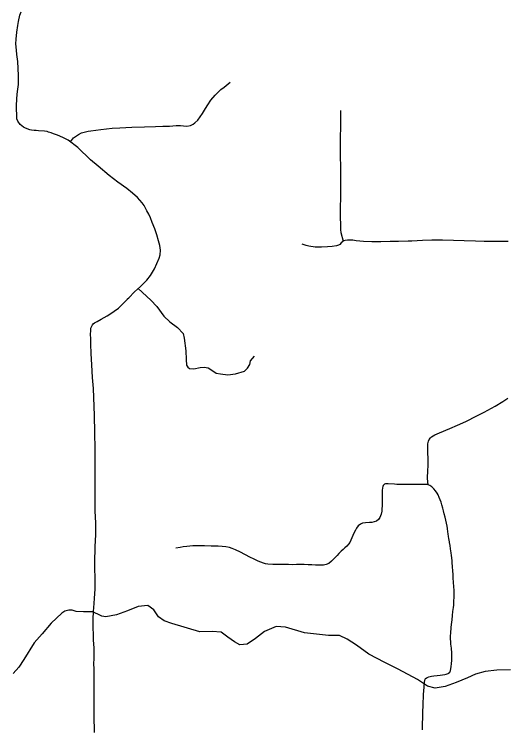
# Model space of a CAD drawing. Extents: x -19 to 366, y -4 to 359.
# Drawn here: x 139.407 to 140.167, y 194.893 to 195.99 of the extents above; entities that cross this region are included whole.
import ezdxf

# ---------------------------------------------------------------- set-up
doc = ezdxf.new("R2010")
doc.units = 0
for name, color, linetype in [('R_ROW', 7, 'Continuous'), ('R_ROW Annot', 7, 'Continuous'), ('R_Temp Easement', 7, 'Continuous'), ('Sheet Fence', 7, 'Continuous')]:
    doc.layers.add(name, color=color, linetype=linetype)

msp = doc.modelspace()

# ---------------------------------------------------------------- linework, layer by layer
at = {"layer": 'R_ROW'}
for points in [[(139.5055, 195.7848), (139.4905, 195.7964), (139.4823, 195.8003), (139.4739, 195.8038), (139.4678, 195.8061), (139.4644, 195.8074), (139.4603, 195.8087), (139.458, 195.8094), (139.4542, 195.8099), (139.4449, 195.8106), (139.4409, 195.8109), (139.4379, 195.8111), (139.434, 195.8117), (139.4315, 195.8122), (139.4247, 195.8147), (139.4215, 195.8162), (139.4166, 195.8201), (139.413, 195.8255), (139.4116, 195.8292), (139.4113, 195.8348), (139.411, 195.8442), (139.4111, 195.8496), (139.4114, 195.8593), (139.4121, 195.8671), (139.413, 195.8746), (139.4138, 195.8818), (139.4139, 195.8956), (139.4127, 195.9175), (139.4115, 195.928), (139.4107, 195.9348), (139.41, 195.9446), (139.4104, 195.9519), (139.4113, 195.9624), (139.4128, 195.9727), (139.414, 195.9789), (139.4162, 195.9885), (139.418, 195.9937)], [(139.4939, 195.7938), (139.4984, 195.7997), (139.5064, 195.8051), (139.5108, 195.8072), (139.5151, 195.8087), (139.521, 195.8099), (139.5255, 195.8107), (139.5407, 195.8128), (139.5579, 195.8145), (139.5699, 195.8153), (139.5883, 195.8163), (139.608, 195.8169), (139.6248, 195.8173), (139.6359, 195.8177), (139.6465, 195.8179), (139.6566, 195.8186), (139.6632, 195.8185), (139.6677, 195.8182), (139.6729, 195.8178), (139.6785, 195.8189), (139.6827, 195.8207), (139.6854, 195.8227), (139.6897, 195.8272), (139.6936, 195.8322), (139.6969, 195.8373), (139.7015, 195.8451), (139.705, 195.8504), (139.7099, 195.8577), (139.7163, 195.8653), (139.721, 195.8701), (139.7255, 195.8742), (139.7303, 195.8779), (139.7394, 195.8857)], [(139.9093, 195.842), (139.9093, 195.8188), (139.909, 195.7983), (139.9087, 195.7757), (139.909, 195.7694), (139.9093, 195.7572), (139.9092, 195.7404), (139.9096, 195.7243), (139.9091, 195.7083), (139.909, 195.6919), (139.909, 195.6786), (139.9091, 195.665), (139.9093, 195.6583), (139.9098, 195.6539), (139.9136, 195.6405)], [(139.6294, 195.6414), (139.6268, 195.6502), (139.6235, 195.6597), (139.6197, 195.6696), (139.617, 195.6766), (139.6145, 195.6821), (139.6116, 195.6876), (139.6071, 195.6956), (139.6044, 195.6995), (139.5969, 195.708), (139.5896, 195.7147), (139.5808, 195.7215), (139.567, 195.7317), (139.5537, 195.7419), (139.5365, 195.7559), (139.5249, 195.7657), (139.5055, 195.7848)], [(139.531, 194.8843), (139.5308, 194.8931), (139.5306, 194.9008), (139.5306, 194.9301), (139.5305, 194.9397), (139.5304, 194.9488), (139.5303, 194.9569), (139.5303, 194.966), (139.5303, 194.974), (139.5303, 194.982), (139.5301, 194.9899), (139.5302, 194.9981), (139.5303, 195.0066), (139.5302, 195.014), (139.5299, 195.0204), (139.5296, 195.0265), (139.5293, 195.0317), (139.5291, 195.0372), (139.5289, 195.0431), (139.5289, 195.0485), (139.5287, 195.0545), (139.529, 195.0614), (139.5294, 195.0681), (139.5296, 195.071), (139.53, 195.0759), (139.53, 195.0762), (139.5311, 195.0904), (139.5321, 195.1054), (139.5319, 195.122), (139.5316, 195.1365), (139.5314, 195.1505), (139.5316, 195.1554), (139.5317, 195.1603), (139.532, 195.1703), (139.5328, 195.1886), (139.5327, 195.2067), (139.5321, 195.2249), (139.5318, 195.2418), (139.5318, 195.2625), (139.532, 195.2805), (139.5319, 195.2914), (139.5319, 195.2974), (139.5319, 195.3203), (139.5314, 195.3459), (139.5307, 195.372), (139.5293, 195.414), (139.5279, 195.4309), (139.5266, 195.4504), (139.5257, 195.4676), (139.5252, 195.4818), (139.525, 195.4906), (139.5249, 195.4969), (139.525, 195.503), (139.5255, 195.5067), (139.5261, 195.5087), (139.5277, 195.5116), (139.5289, 195.5132), (139.5307, 195.5148), (139.5348, 195.5172), (139.541, 195.5207), (139.5504, 195.5259), (139.5578, 195.5303), (139.5613, 195.5331), (139.5677, 195.5377), (139.5735, 195.5432), (139.5815, 195.5514), (139.5818, 195.5517), (139.5835, 195.5535), (139.5922, 195.5624), (139.6017, 195.571), (139.6084, 195.5774), (139.6115, 195.5807), (139.6171, 195.5878), (139.6231, 195.5983), (139.627, 195.6065), (139.6302, 195.6143), (139.6317, 195.6195), (139.6323, 195.6269), (139.6312, 195.6339), (139.6294, 195.6414)], [(139.9136, 195.6405), (139.9123, 195.6396), (139.9106, 195.6379), (139.9081, 195.6353), (139.9062, 195.6343), (139.9031, 195.6336), (139.8966, 195.6326), (139.8891, 195.6319), (139.8799, 195.6312), (139.8703, 195.6313), (139.8605, 195.6331), (139.8567, 195.6342), (139.8502, 195.6359)], [(140.1671, 195.6401), (140.1458, 195.6402), (140.1305, 195.6401), (140.1171, 195.6404), (140.0994, 195.6412), (140.0834, 195.6415), (140.0661, 195.6421), (140.0499, 195.642), (140.0354, 195.6416), (140.0191, 195.6409), (140.0135, 195.6408), (139.9985, 195.6402), (139.9856, 195.64), (139.9712, 195.6397), (139.9574, 195.6397), (139.9448, 195.6402), (139.9333, 195.6412), (139.9284, 195.6421), (139.9244, 195.6423), (139.9199, 195.6424), (139.9167, 195.6419), (139.9146, 195.6411), (139.9136, 195.6405)], [(139.5979, 195.5676), (139.6174, 195.5496), (139.6269, 195.5403), (139.6374, 195.5254), (139.6469, 195.5164), (139.6588, 195.5075), (139.6672, 195.4985), (139.669, 195.4911), (139.6714, 195.4717), (139.6717, 195.4585), (139.6723, 195.4496), (139.6743, 195.4466), (139.677, 195.4445), (139.6836, 195.4439), (139.6937, 195.446), (139.6994, 195.4466), (139.7057, 195.4457), (139.7101, 195.443), (139.7179, 195.4374), (139.7245, 195.4362), (139.7361, 195.435), (139.7477, 195.4362), (139.7617, 195.4403), (139.7665, 195.4451), (139.7701, 195.4508), (139.771, 195.4562), (139.7773, 195.4636)], [(140.0441, 195.2655), (140.0431, 195.2658), (140.0384, 195.2659), (140.0333, 195.2661), (140.0285, 195.266), (140.0248, 195.266), (140.0208, 195.2661), (140.0163, 195.2661), (140.0116, 195.2661), (140.006, 195.2661), (139.9997, 195.2661), (139.9961, 195.2662), (139.9925, 195.2664), (139.9829, 195.2671), (139.9808, 195.2672), (139.9785, 195.2669), (139.9771, 195.2664), (139.976, 195.2657), (139.9749, 195.2643), (139.9743, 195.2627), (139.9738, 195.261), (139.9735, 195.2568), (139.9734, 195.2518), (139.9735, 195.247), (139.9735, 195.243), (139.9735, 195.2378), (139.9734, 195.233), (139.9731, 195.2286), (139.9728, 195.2247), (139.972, 195.2205), (139.9711, 195.2176), (139.9699, 195.215), (139.9678, 195.212), (139.9647, 195.2097), (139.9614, 195.2083), (139.9576, 195.2076), (139.9542, 195.2073), (139.9476, 195.207), (139.9431, 195.2064), (139.94, 195.205), (139.9367, 195.2024), (139.9341, 195.1988), (139.9322, 195.1955), (139.9304, 195.1918), (139.9285, 195.1875), (139.9269, 195.1838), (139.9254, 195.1803), (139.9236, 195.1767), (139.9219, 195.1742), (139.9192, 195.1712), (139.9162, 195.1684), (139.9133, 195.1657), (139.9106, 195.1633), (139.9066, 195.1596), (139.904, 195.1568), (139.8985, 195.1508), (139.8956, 195.1477), (139.8915, 195.1444), (139.8874, 195.1428), (139.8832, 195.142), (139.8769, 195.1419), (139.871, 195.142), (139.8654, 195.1422), (139.8596, 195.1425), (139.8533, 195.1427), (139.8479, 195.1427), (139.8416, 195.1427), (139.8358, 195.1425), (139.8295, 195.1426), (139.8266, 195.1426), (139.8128, 195.1426), (139.8054, 195.1428), (139.7977, 195.1433), (139.794, 195.1438), (139.791, 195.1448), (139.7829, 195.1479), (139.7765, 195.1509), (139.7701, 195.1541), (139.7554, 195.1616), (139.7478, 195.1653), (139.7425, 195.1676), (139.7384, 195.1689), (139.7328, 195.17), (139.7275, 195.1706), (139.7213, 195.1709), (139.7105, 195.171), (139.6999, 195.1713), (139.69, 195.1714), (139.6824, 195.1713), (139.6727, 195.1706), (139.6673, 195.1698), (139.6628, 195.1691), (139.656, 195.168)], [(140.0772, 195.1766), (140.077, 195.1778), (140.0761, 195.1828), (140.0756, 195.1861), (140.0751, 195.1901), (140.0747, 195.1933), (140.074, 195.1981), (140.0734, 195.202), (140.0724, 195.2066), (140.0715, 195.2109), (140.0703, 195.2158), (140.0691, 195.2208), (140.0679, 195.2253), (140.0667, 195.2296), (140.0654, 195.2344), (140.064, 195.239), (140.0627, 195.2423), (140.0613, 195.2457), (140.0595, 195.2498), (140.058, 195.2525), (140.0555, 195.2562), (140.0532, 195.2593), (140.0501, 195.2626), (140.0469, 195.2646), (140.0441, 195.2655)], [(140.0355, 194.888), (140.0356, 194.8967), (140.0358, 194.9077), (140.036, 194.9169), (140.0364, 194.9244), (140.0367, 194.9317), (140.037, 194.9371), (140.0373, 194.9428), (140.0379, 194.9537), (140.0381, 194.9556), (140.0388, 194.9614), (140.0397, 194.966), (140.0402, 194.9671), (140.0411, 194.968), (140.0428, 194.9689), (140.0454, 194.9699), (140.0491, 194.9708), (140.0528, 194.9715), (140.0581, 194.9721), (140.0627, 194.9725), (140.0665, 194.9729), (140.07, 194.9734), (140.0718, 194.9738), (140.0735, 194.9743), (140.0748, 194.9749), (140.0757, 194.9754), (140.0775, 194.9771), (140.0781, 194.9781), (140.0785, 194.9794), (140.0794, 194.985), (140.08, 194.9903), (140.0805, 194.9948), (140.0807, 195.0009), (140.0805, 195.0065), (140.0799, 195.0141), (140.0793, 195.0202), (140.0789, 195.0243), (140.0788, 195.0277), (140.0787, 195.0331), (140.0789, 195.0372), (140.0795, 195.0459), (140.0799, 195.0505), (140.0809, 195.0578), (140.0817, 195.0643), (140.0824, 195.0704), (140.0831, 195.0768), (140.0835, 195.0802), (140.0839, 195.087), (140.0841, 195.092), (140.0841, 195.0928), (140.0842, 195.0971), (140.084, 195.1027), (140.0835, 195.1091), (140.0832, 195.115), (140.0828, 195.122), (140.0825, 195.1275), (140.082, 195.133), (140.0815, 195.1392), (140.081, 195.1458), (140.0809, 195.1488), (140.0801, 195.1565), (140.0796, 195.1605), (140.0788, 195.1668), (140.078, 195.1718), (140.0772, 195.1766)]]:
    msp.add_lwpolyline(points, dxfattribs=at)
at = {"layer": 'R_ROW Annot'}
msp.add_lwpolyline([(140.0441, 195.2655), (140.0435, 195.2703), (140.0434, 195.2757), (140.0439, 195.2877), (140.0442, 195.2946), (140.0442, 195.306), (140.0439, 195.3149), (140.0439, 195.323), (140.0438, 195.3284), (140.0448, 195.3329), (140.0459, 195.3353), (140.0479, 195.338), (140.0493, 195.3394), (140.0546, 195.3423), (140.0616, 195.3454), (140.0775, 195.352), (140.0892, 195.3571), (140.1021, 195.3631), (140.1192, 195.3717), (140.1304, 195.3773), (140.1471, 195.3865), (140.1589, 195.3937), (140.1668, 195.3991)], dxfattribs=at)
at = {"layer": 'R_Temp Easement'}
msp.add_lwpolyline([(140.1707, 194.9808), (140.1501, 194.9801), (140.1318, 194.978), (140.1173, 194.9739), (140.1048, 194.9685), (140.0874, 194.9611), (140.0704, 194.9549), (140.0549, 194.9524), (140.0431, 194.9556), (140.0278, 194.9655), (139.9981, 194.9817), (139.9777, 194.9919), (139.9528, 195.0046), (139.9342, 195.0188), (139.9196, 195.028), (139.9078, 195.0332), (139.8908, 195.0336), (139.854, 195.0377), (139.8249, 195.0463), (139.8103, 195.0475), (139.7922, 195.0397), (139.7785, 195.0286), (139.7658, 195.0202), (139.7543, 195.019), (139.7461, 195.0236), (139.7361, 195.0309), (139.7259, 195.0385), (139.7119, 195.0397), (139.6928, 195.0389), (139.65, 195.052), (139.6382, 195.0561), (139.6294, 195.0623), (139.6221, 195.0728), (139.6129, 195.0794), (139.5982, 195.0783), (139.5819, 195.0715), (139.5649, 195.0654), (139.5485, 195.0622), (139.5423, 195.063), (139.5361, 195.0665), (139.5279, 195.0697), (139.5219, 195.0698), (139.514, 195.0698), (139.5026, 195.0705), (139.4965, 195.0725), (139.4912, 195.0723), (139.485, 195.0707), (139.4806, 195.0681), (139.4726, 195.06), (139.4643, 195.0522), (139.4503, 195.0362), (139.438, 195.0223), (139.4223, 194.9963), (139.4143, 194.9848), (139.406, 194.9749)], dxfattribs=at)
at = {"layer": 'Sheet Fence'}
for points in [[(146.7783, 1.697), (146.5788, 10.3131), (146.3785, 18.9294), (146.1776, 27.5458), (145.9759, 36.1624), (145.7736, 44.7791), (145.5705, 53.396), (145.3668, 62.013), (145.1624, 70.6301), (144.9572, 79.2474), (144.7514, 87.8648), (144.5449, 96.4823), (144.3377, 105.1), (144.1299, 113.7179), (143.9213, 122.3359), (143.712, 130.954), (143.5021, 139.5723), (143.2915, 148.1907), (143.0802, 156.8092), (142.8682, 165.4279), (142.6555, 174.0468), (142.4422, 182.6658), (142.2282, 191.2849), (142.0135, 199.9042), (141.7981, 208.5236), (141.582, 217.1432), (141.3653, 225.7629), (141.1479, 234.3828), (140.9298, 243.0028), (140.711, 251.623), (140.4916, 260.2433), (140.2715, 268.8638), (140.0508, 277.4844), (139.8293, 286.1051), (139.6072, 294.726), (139.3845, 303.3471), (139.161, 311.9683), (138.937, 320.5896), (138.7122, 329.2111), (138.4868, 337.8328), (138.2607, 346.4546)], [(139.4406, 1.5315), (139.2511, 10.1473), (139.0608, 18.7633), (138.8699, 27.3793), (138.6784, 35.9956), (138.4861, 44.6119), (138.2932, 53.2285), (138.0997, 61.8451), (137.9055, 70.4619), (137.7106, 79.0789), (137.5151, 87.6959), (137.319, 96.3132), (137.1221, 104.9306), (136.9247, 113.5481), (136.7265, 122.1658), (136.5278, 130.7836), (136.3283, 139.4016), (136.1282, 148.0197), (135.9275, 156.6379), (135.7261, 165.2564), (135.5241, 173.8749), (135.3214, 182.4936), (135.1181, 191.1125), (134.9141, 199.7315), (134.7095, 208.3506), (134.5043, 216.9699), (134.2984, 225.5894), (134.0919, 234.209), (133.8847, 242.8288), (133.6769, 251.4487), (133.4685, 260.0687), (133.2594, 268.6889), (133.0497, 277.3093), (132.8393, 285.9298), (132.6283, 294.5504), (132.4167, 303.1713), (132.2044, 311.7922), (131.9916, 320.4133), (131.778, 329.0346), (131.5639, 337.656), (131.3491, 346.2776)], [(0, 189.5162), (7.1121, 189.5206), (14.2243, 189.5339), (21.3364, 189.556), (28.4484, 189.5869), (35.5605, 189.6267), (42.6725, 189.6754), (49.7844, 189.7329), (56.8962, 189.7992), (64.0079, 189.8744), (71.1196, 189.9584), (78.2311, 190.0512), (85.3425, 190.1529), (92.4538, 190.2635), (99.5649, 190.3829), (106.6759, 190.5111), (113.7867, 190.6482), (120.8974, 190.7941), (128.0078, 190.9489), (135.1181, 191.1125), (142.2282, 191.2849), (149.338, 191.4662), (156.4476, 191.6563), (163.5569, 191.8553), (170.666, 192.0631), (177.7749, 192.2798), (184.8835, 192.5053), (191.9917, 192.7396), (199.0997, 192.9828), (206.2074, 193.2348), (213.3147, 193.4956), (220.4218, 193.7653), (227.5285, 194.0438), (234.6348, 194.3312), (241.7408, 194.6274), (248.8464, 194.9324), (255.9516, 195.2463), (263.0564, 195.569), (270.1608, 195.9005), (277.2648, 196.2409), (284.3683, 196.5901), (291.4715, 196.9481), (298.5741, 197.315), (305.6763, 197.6907), (312.7781, 198.0753), (319.8793, 198.4686), (326.9801, 198.8708), (334.0804, 199.2818), (341.1801, 199.7017)]]:
    msp.add_spline(points, degree=3, dxfattribs=at)

doc.saveas('drawing.dxf')
